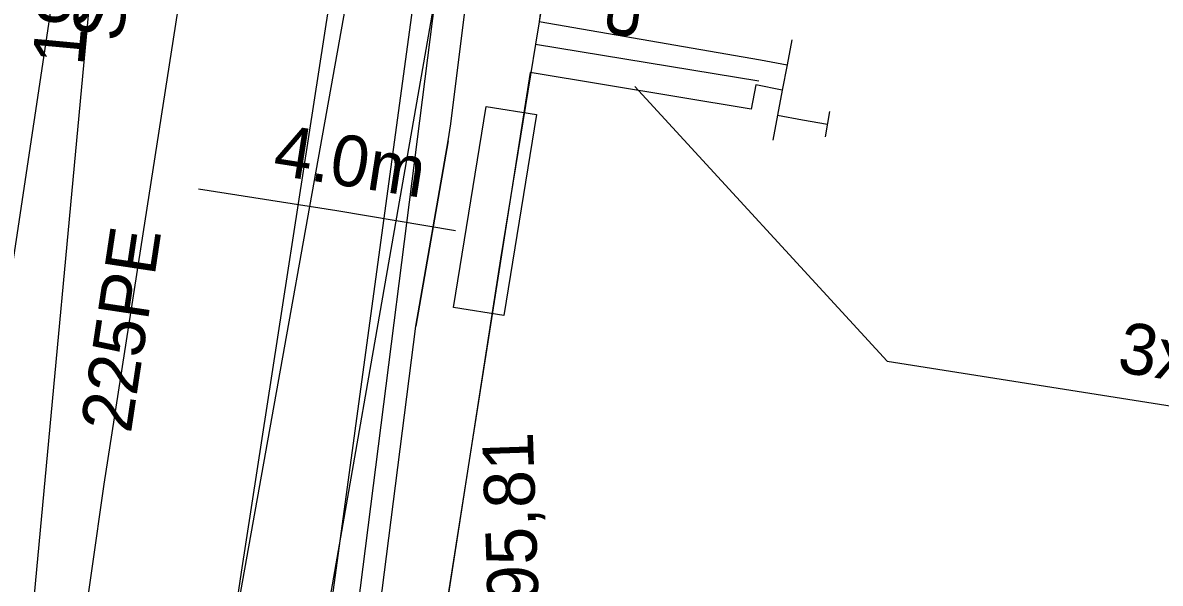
# Model space of a CAD drawing. Extents: x -746464 to -745690, y -1051581 to -1049993.
# Drawn here: x -746234.36 to -746212.02, y -1050974.15 to -1050963.14 of the extents above; entities that cross this region are included whole.
import ezdxf

# ---------------------------------------------------------------- set-up
doc = ezdxf.new("R2010")
doc.units = 0
for name, color, linetype in [('04_CETIN_neprovozovane', 7, 'Continuous'), ('04_CETIN_NN', 7, 'Continuous'), ('04_CETIN_sdelovaci_podzem', 7, 'Continuous'), ('10_CD_Telematika_metalika', 7, 'Continuous'), ('37_TVNET_sdelovaci_televizni kabely', 7, 'Continuous'), ('45_Eltodo_vedeni_NN_zemni', 7, 'Continuous'), ('48_Prazs_plynarenska_STL', 7, 'Continuous'), ('48_Prazs_plynarenska_STL_popisy', 7, 'Continuous'), ('51_PVaK_kanal_popisy', 7, 'Continuous'), ('51_PVaK_vodovod_overena poloha_rad', 7, 'Continuous'), ('51_PVaK_vodovod_popisy', 7, 'Continuous'), ('51_PVaK_vodovod_zruseno_overena poloha', 7, 'Continuous'), ('55_PREdi_chranicky', 7, 'Continuous'), ('55_PREdi_NN', 7, 'Continuous'), ('55_PREdi_NN_popisy', 7, 'Continuous'), ('55_PREdi_NN_pripojovaci_misto', 7, 'Continuous'), ('55_PREdi_stavby_popisy', 7, 'Continuous')]:
    doc.layers.add(name, color=color, linetype=linetype)

msp = doc.modelspace()

# ---------------------------------------------------------------- linework, layer by layer
at = {"layer": '04_CETIN_neprovozovane'}
msp.add_lwpolyline([(-746231.85, -1050996.02), (-746230.91, -1050990.19), (-746228.57, -1050976.58), (-746225.63, -1050955.02), (-746224.75, -1050949.78)], dxfattribs=at)
at = {"layer": '04_CETIN_NN'}
msp.add_lwpolyline([(-746229.2, -1050981.84), (-746228.77, -1050980.25), (-746227.3, -1050974.29), (-746226.64, -1050969.1), (-746226, -1050965.46), (-746225.95, -1050965.13), (-746225.36, -1050960.4)], dxfattribs=at)
at = {"layer": '04_CETIN_sdelovaci_podzem'}
for points in [[(-746222.98, -1050941.3), (-746223.04, -1050941.71), (-746224.33, -1050951.45), (-746225.51, -1050954.69), (-746225.61, -1050958.91), (-746228.37, -1050974.7), (-746229.57, -1050982.2)], [(-746229.2, -1050981.84), (-746228.77, -1050980.25), (-746227.3, -1050974.29), (-746226.64, -1050969.1), (-746226, -1050965.46), (-746225.95, -1050965.13), (-746225.36, -1050960.4)], [(-746226, -1050965.46), (-746226.64, -1050969.1)]]:
    msp.add_lwpolyline(points, dxfattribs=at)
at = {"layer": '10_CD_Telematika_metalika'}
msp.add_lwpolyline([(-746116.552, -1050521.207), (-746121.17, -1050569.408), (-746128.236, -1050608.848), (-746137.347, -1050610.336), (-746147.573, -1050674.704), (-746154.081, -1050701.12), (-746179.17, -1050709.95), (-746193.05, -1050747.67), (-746206.515, -1050825.577), (-746217.3, -1050901.851), (-746223.756, -1050942.953), (-746230.272, -1050994.196), (-746241.227, -1050999.731), (-746247.174, -1051050.056), (-746252.666, -1051096.533), (-746257.91, -1051185.16), (-746266.649, -1051259.574), (-746273.157, -1051294.362), (-746289.838, -1051383.531), (-746309.089, -1051442.724), (-746337.772, -1051532.949), (-746327.582, -1051537.864), (-746339.385, -1051562.334), (-746354.288, -1051580.571)], dxfattribs=at)
at = {"layer": '37_TVNET_sdelovaci_televizni kabely'}
msp.add_lwpolyline([(-746232.142, -1050985.844), (-746225.826, -1050950.607), (-746181.624, -1050958.53), (-746182.711, -1050964.596)], dxfattribs=at)
at = {"layer": '45_Eltodo_vedeni_NN_zemni'}
msp.add_lwpolyline([(-746230.77, -1050991.19), (-746231.41, -1050990.11), (-746231.31, -1050982.34), (-746230.06, -1050973.93), (-746228.13, -1050961.44), (-746227.98, -1050959.29), (-746227.21, -1050958.28)], dxfattribs=at)
at = {"layer": '48_Prazs_plynarenska_STL'}
msp.add_lwpolyline([(-746234.34, -1050983.04), (-746233.97, -1050980.71), (-746232.76, -1050972.2), (-746230.91, -1050960.35), (-746228.91, -1050947.48), (-746228.59, -1050944.55)], dxfattribs=at)
at = {"layer": '51_PVaK_vodovod_overena poloha_rad'}
msp.add_line((-746231.02, -1050944.4), (-746236.63, -1050981.61), dxfattribs=at)
at = {"layer": '51_PVaK_vodovod_zruseno_overena poloha'}
msp.add_line((-746231.6, -1050947.12), (-746234.41, -1050977.39), dxfattribs=at)
at = {"layer": '55_PREdi_chranicky'}
msp.add_lwpolyline([(-746224.912, -1050968.895), (-746225.9, -1050968.735), (-746225.259, -1050964.787), (-746224.271, -1050964.947), (-746224.912, -1050968.895)], close=True, dxfattribs=at)
at = {"layer": '55_PREdi_NN'}
for points in [[(-746174.518, -1050894.72), (-746175.58, -1050894.502), (-746213.602, -1050886.573), (-746219.211, -1050924.033), (-746222.128, -1050943.603), (-746222.661, -1050951.707), (-746224.213, -1050963.119), (-746219.87, -1050963.874), (-746219.349, -1050963.973)], [(-746221.26, -1050943.74), (-746222.29, -1050951.403), (-746224.286, -1050963.566)], [(-746219.256, -1050963.482), (-746219.349, -1050963.973), (-746219.443, -1050964.465), (-746219.536, -1050964.956), (-746219.629, -1050965.447)], [(-746224.286, -1050963.566), (-746224.977, -1050967.778), (-746226.932, -1050980.368)], [(-746224.286, -1050963.566), (-746219.901, -1050964.286)], [(-746219.443, -1050964.465), (-746219.964, -1050964.366), (-746220.055, -1050964.839), (-746224.392, -1050964.123), (-746227.074, -1050981.185), (-746225.644, -1050981.389)], [(-746219.536, -1050964.956), (-746219.045, -1050965.049)]]:
    msp.add_lwpolyline(points, dxfattribs=at)
at = {"layer": '55_PREdi_NN_popisy'}
msp.add_lwpolyline([(-746222.337, -1050964.395), (-746217.381, -1050969.788), (-746208.555, -1050971.185)], dxfattribs=at)
at = {"layer": '55_PREdi_NN_pripojovaci_misto'}
for p, q in [((-746219.045, -1050965.049), (-746218.553, -1050965.136)), ((-746218.596, -1050965.382), (-746218.509, -1050964.89))]:
    msp.add_line(p, q, dxfattribs=at)
at = {"layer": '55_PREdi_stavby_popisy'}
msp.add_lwpolyline([(-746230.903, -1050966.406), (-746228.19, -1050966.828), (-746225.859, -1050967.226)], dxfattribs=at)

# ---------------------------------------------------------------- texts
at = {"layer": '48_Prazs_plynarenska_STL_popisy'}
for s, rotation, p in [('STL PE 160 2006', 81.1267, (-746232.421, -1050963.546)), ('HUP', 262, (-746222.927, -1050960.587))]:
    msp.add_text(s, height=1, rotation=rotation, dxfattribs=at).set_placement(p)
at = {"layer": '51_PVaK_kanal_popisy'}
msp.add_text('195,81', height=1, rotation=91.971, dxfattribs=at).set_placement((-746224.2, -1050975.259))
at = {"layer": '51_PVaK_vodovod_popisy'}
for s, rotation, p in [('1977', 84.6964, (-746233.175, -1050964.005)), ('225PE', 81.4263, (-746232.234, -1050971.222))]:
    msp.add_text(s, height=1, rotation=rotation, dxfattribs=at).set_placement(p)
at = {"layer": '55_PREdi_NN_popisy'}
msp.add_text('3x185+95 AYKY', height=1, rotation=351.0061, dxfattribs=at).set_placement((-746212.89, -1050969.992))
at = {"layer": '55_PREdi_stavby_popisy'}
msp.add_text('4.0m', height=1, rotation=351.1515, dxfattribs=at).set_placement((-746229.47, -1050966.123))

doc.saveas('drawing.dxf')
